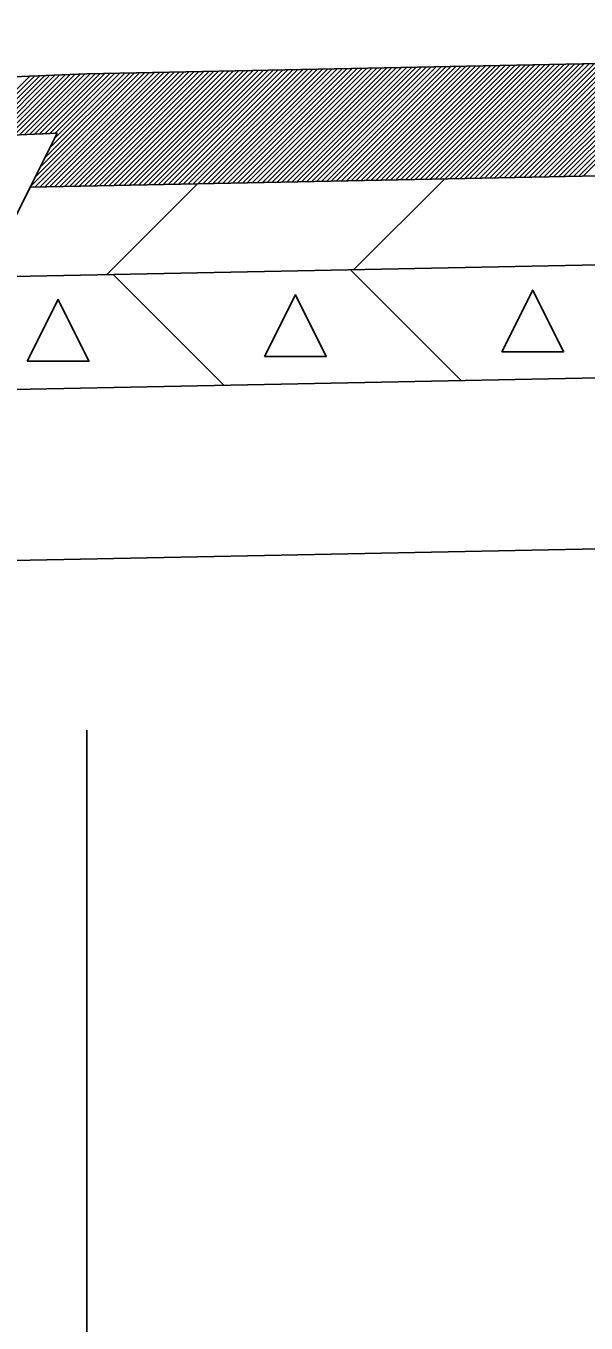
# Model space of a CAD drawing. Extents: x 2263886 to 2266026, y -3122850 to -3121850.
# Drawn here: x 2265484.39 to 2265486.026, y -3122288.973 to -3122285.182 of the extents above; entities that cross this region are included whole.
import ezdxf

# ---------------------------------------------------------------- set-up
doc = ezdxf.new("R2010")
doc.units = 0
doc.layers.add('R_Border Prem', color=7, linetype='Continuous')

msp = doc.modelspace()

# ---------------------------------------------------------------- linework, layer by layer
at = {"layer": 'R_Border Prem'}
for p, q in [((2265484.568, -3122285.3222), (2265491.568, -3122285.1822)), ((2265485.6427, -3122285.6289), (2265485.9776, -3122285.294)), ((2265485.6571, -3122285.6286), (2265485.992, -3122285.2937)), ((2265485.6715, -3122285.6283), (2265486.0065, -3122285.2934)), ((2265485.686, -3122285.628), (2265486.0209, -3122285.2931)), ((2265485.7004, -3122285.6278), (2265486.0353, -3122285.2928)), ((2265485.7148, -3122285.6275), (2265486.0498, -3122285.2925)), ((2265485.7293, -3122285.6272), (2265486.0642, -3122285.2922)), ((2265485.7437, -3122285.6269), (2265486.0786, -3122285.292)), ((2265485.7581, -3122285.6266), (2265486.0931, -3122285.2917)), ((2265485.7726, -3122285.6263), (2265486.1075, -3122285.2914)), ((2265485.787, -3122285.626), (2265486.1219, -3122285.2911)), ((2265485.8014, -3122285.6257), (2265486.1364, -3122285.2908)), ((2265485.8159, -3122285.6254), (2265486.1508, -3122285.2905)), ((2265485.8303, -3122285.6252), (2265486.1652, -3122285.2902)), ((2265485.8447, -3122285.6249), (2265486.1796, -3122285.2899)), ((2265485.8591, -3122285.6246), (2265486.1941, -3122285.2896)), ((2265485.8736, -3122285.6243), (2265486.2085, -3122285.2894)), ((2265485.888, -3122285.624), (2265486.2229, -3122285.2891)), ((2265485.9024, -3122285.6237), (2265486.2374, -3122285.2888)), ((2265485.9169, -3122285.6234), (2265486.2518, -3122285.2885)), ((2265485.9313, -3122285.6231), (2265486.2662, -3122285.2882)), ((2265485.9457, -3122285.6228), (2265486.2807, -3122285.2879)), ((2265485.9602, -3122285.6226), (2265486.2951, -3122285.2876)), ((2265485.9746, -3122285.6223), (2265486.3095, -3122285.2873)), ((2265485.989, -3122285.622), (2265486.324, -3122285.2871)), ((2265486.0035, -3122285.6217), (2265486.3384, -3122285.2868)), ((2265486.0179, -3122285.6214), (2265486.3528, -3122285.2865)), ((2265480.1876, -3122285.4974), (2265484.568, -3122285.3222)), ((2265484.224, -3122285.5061), (2265484.4013, -3122285.3288)), ((2265484.2388, -3122285.5055), (2265484.416, -3122285.3283)), ((2265484.2535, -3122285.5049), (2265484.4307, -3122285.3277)), ((2265484.2682, -3122285.5043), (2265484.4455, -3122285.3271)), ((2265484.283, -3122285.5037), (2265484.4602, -3122285.3265)), ((2265484.2977, -3122285.5031), (2265484.4749, -3122285.3259)), ((2265484.3124, -3122285.5025), (2265484.4896, -3122285.3253)), ((2265484.3272, -3122285.5019), (2265484.5044, -3122285.3247)), ((2265484.3419, -3122285.5014), (2265484.5191, -3122285.3241)), ((2265484.3566, -3122285.5008), (2265484.5338, -3122285.3235)), ((2265484.3713, -3122285.5002), (2265484.5486, -3122285.3229)), ((2265484.3861, -3122285.4996), (2265484.5633, -3122285.3224)), ((2265484.4008, -3122285.499), (2265484.5778, -3122285.322)), ((2265484.4028, -3122285.6526), (2265484.7366, -3122285.3188)), ((2265484.4155, -3122285.4984), (2265484.5923, -3122285.3217)), ((2265484.4161, -3122285.6534), (2265484.751, -3122285.3185)), ((2265484.4169, -3122285.6243), (2265484.7221, -3122285.3191)), ((2265484.4303, -3122285.4978), (2265484.6067, -3122285.3214)), ((2265484.4305, -3122285.6531), (2265484.7654, -3122285.3182)), ((2265484.431, -3122285.596), (2265484.7077, -3122285.3194)), ((2265484.4449, -3122285.6529), (2265484.7799, -3122285.3179)), ((2265484.445, -3122285.4972), (2265484.6211, -3122285.3211)), ((2265484.4452, -3122285.5678), (2265484.6933, -3122285.3197)), ((2265484.4593, -3122285.5395), (2265484.6788, -3122285.32)), ((2265484.4594, -3122285.6526), (2265484.7943, -3122285.3176)), ((2265484.4597, -3122285.4966), (2265484.6356, -3122285.3208)), ((2265484.4735, -3122285.5112), (2265484.6644, -3122285.3202)), ((2265484.4738, -3122285.6523), (2265484.8087, -3122285.3174)), ((2265484.4745, -3122285.496), (2265484.65, -3122285.3205)), ((2265484.4882, -3122285.652), (2265484.8232, -3122285.3171)), ((2265484.5027, -3122285.6517), (2265484.8376, -3122285.3168)), ((2265484.5171, -3122285.6514), (2265484.852, -3122285.3165)), ((2265484.5315, -3122285.6511), (2265484.8664, -3122285.3162)), ((2265484.546, -3122285.6508), (2265484.8809, -3122285.3159)), ((2265484.5604, -3122285.6506), (2265484.8953, -3122285.3156)), ((2265484.5748, -3122285.6503), (2265484.9097, -3122285.3153)), ((2265484.5892, -3122285.65), (2265484.9242, -3122285.315)), ((2265484.6037, -3122285.6497), (2265484.9386, -3122285.3148)), ((2265484.6181, -3122285.6494), (2265484.953, -3122285.3145)), ((2265484.6325, -3122285.6491), (2265484.9675, -3122285.3142)), ((2265484.647, -3122285.6488), (2265484.9819, -3122285.3139)), ((2265484.6614, -3122285.6485), (2265484.9963, -3122285.3136)), ((2265484.6758, -3122285.6482), (2265485.0108, -3122285.3133)), ((2265484.6903, -3122285.648), (2265485.0252, -3122285.313)), ((2265484.7047, -3122285.6477), (2265485.0396, -3122285.3127)), ((2265484.7191, -3122285.6474), (2265485.054, -3122285.3125)), ((2265484.7336, -3122285.6471), (2265485.0685, -3122285.3122)), ((2265484.748, -3122285.6468), (2265485.0829, -3122285.3119)), ((2265484.7624, -3122285.6465), (2265485.0973, -3122285.3116)), ((2265484.7768, -3122285.6462), (2265485.1118, -3122285.3113)), ((2265484.7913, -3122285.6459), (2265485.1262, -3122285.311)), ((2265484.8057, -3122285.6456), (2265485.1406, -3122285.3107)), ((2265484.8201, -3122285.6454), (2265485.1551, -3122285.3104)), ((2265484.8346, -3122285.6451), (2265485.1695, -3122285.3101)), ((2265484.849, -3122285.6448), (2265485.1839, -3122285.3099)), ((2265484.8634, -3122285.6445), (2265485.1984, -3122285.3096)), ((2265484.8779, -3122285.6442), (2265485.2128, -3122285.3093)), ((2265484.8923, -3122285.6439), (2265485.2272, -3122285.309)), ((2265484.9067, -3122285.6436), (2265485.2416, -3122285.3087)), ((2265484.9212, -3122285.6433), (2265485.2561, -3122285.3084)), ((2265484.9356, -3122285.643), (2265485.2705, -3122285.3081)), ((2265484.95, -3122285.6428), (2265485.2849, -3122285.3078)), ((2265484.9644, -3122285.6425), (2265485.2994, -3122285.3075)), ((2265484.9789, -3122285.6422), (2265485.3138, -3122285.3073)), ((2265484.9933, -3122285.6419), (2265485.3282, -3122285.307)), ((2265485.0077, -3122285.6416), (2265485.3427, -3122285.3067)), ((2265485.0222, -3122285.6413), (2265485.3571, -3122285.3064)), ((2265485.0366, -3122285.641), (2265485.3715, -3122285.3061)), ((2265485.051, -3122285.6407), (2265485.386, -3122285.3058)), ((2265485.0655, -3122285.6405), (2265485.4004, -3122285.3055)), ((2265485.0799, -3122285.6402), (2265485.4148, -3122285.3052)), ((2265485.0943, -3122285.6399), (2265485.4292, -3122285.3049)), ((2265485.1087, -3122285.6396), (2265485.4437, -3122285.3047)), ((2265485.1232, -3122285.6393), (2265485.4581, -3122285.3044)), ((2265485.1376, -3122285.639), (2265485.4725, -3122285.3041)), ((2265485.152, -3122285.6387), (2265485.487, -3122285.3038)), ((2265485.1665, -3122285.6384), (2265485.5014, -3122285.3035)), ((2265485.1809, -3122285.6381), (2265485.5158, -3122285.3032)), ((2265485.1953, -3122285.6379), (2265485.5303, -3122285.3029)), ((2265485.2098, -3122285.6376), (2265485.5447, -3122285.3026)), ((2265485.2242, -3122285.6373), (2265485.5591, -3122285.3023)), ((2265485.2386, -3122285.637), (2265485.5736, -3122285.3021)), ((2265485.2531, -3122285.6367), (2265485.588, -3122285.3018)), ((2265485.2675, -3122285.6364), (2265485.6024, -3122285.3015)), ((2265485.2819, -3122285.6361), (2265485.6168, -3122285.3012)), ((2265485.2963, -3122285.6358), (2265485.6313, -3122285.3009)), ((2265485.3108, -3122285.6355), (2265485.6457, -3122285.3006)), ((2265485.3252, -3122285.6353), (2265485.6601, -3122285.3003)), ((2265485.3396, -3122285.635), (2265485.6746, -3122285.3)), ((2265485.3541, -3122285.6347), (2265485.689, -3122285.2998)), ((2265485.3685, -3122285.6344), (2265485.7034, -3122285.2995)), ((2265485.3829, -3122285.6341), (2265485.7179, -3122285.2992)), ((2265485.3974, -3122285.6338), (2265485.7323, -3122285.2989)), ((2265485.4118, -3122285.6335), (2265485.7467, -3122285.2986)), ((2265485.4262, -3122285.6332), (2265485.7612, -3122285.2983)), ((2265485.4407, -3122285.6329), (2265485.7756, -3122285.298)), ((2265485.4551, -3122285.6327), (2265485.79, -3122285.2977)), ((2265485.4695, -3122285.6324), (2265485.8044, -3122285.2974)), ((2265485.4839, -3122285.6321), (2265485.8189, -3122285.2972)), ((2265485.4984, -3122285.6318), (2265485.8333, -3122285.2969)), ((2265485.5128, -3122285.6315), (2265485.8477, -3122285.2966)), ((2265485.5272, -3122285.6312), (2265485.8622, -3122285.2963)), ((2265485.5417, -3122285.6309), (2265485.8766, -3122285.296)), ((2265485.5561, -3122285.6306), (2265485.891, -3122285.2957)), ((2265485.5705, -3122285.6303), (2265485.9055, -3122285.2954)), ((2265485.585, -3122285.6301), (2265485.9199, -3122285.2951)), ((2265485.5994, -3122285.6298), (2265485.9343, -3122285.2948)), ((2265485.6138, -3122285.6295), (2265485.9488, -3122285.2946)), ((2265485.6283, -3122285.6292), (2265485.9632, -3122285.2943)), ((2265482.1876, -3122285.5875), (2265484.4812, -3122285.4958)), ((2265484.4022, -3122285.6537), (2265484.4812, -3122285.4958)), ((2265484.4022, -3122285.6537), (2265491.5714, -3122285.5103)), ((2265485.3472, -3122285.8946), (2265485.6124, -3122285.6295)), ((2265484.271, -3122285.9162), (2265484.4022, -3122285.6537)), ((2265484.6257, -3122285.9091), (2265484.8908, -3122285.6439)), ((2265484.271, -3122285.9162), (2265491.5714, -3122285.7701)), ((2265485.3377, -3122285.8948), (2265485.6613, -3122286.2184)), ((2265484.6445, -3122285.9087), (2265484.9681, -3122286.2323)), ((2265484.1043, -3122286.2496), (2265491.5714, -3122286.1002)), ((2265472.9236, -3122286.9733), (2265491.5714, -3122286.6003)), ((2265484.568, -3122287.2405), (2265484.568, -3122290.4622))]:
    msp.add_line(p, q, dxfattribs=at)
for points in [[(2265485.0873, -3122286.1479), (2265485.2673, -3122286.1479), (2265485.1773, -3122285.9679)], [(2265485.7805, -3122286.1341), (2265485.9605, -3122286.1341), (2265485.8705, -3122285.9541)], [(2265484.394, -3122286.1618), (2265484.574, -3122286.1618), (2265484.484, -3122285.9818)]]:
    msp.add_lwpolyline(points, close=True, dxfattribs=at)

doc.saveas('drawing.dxf')
